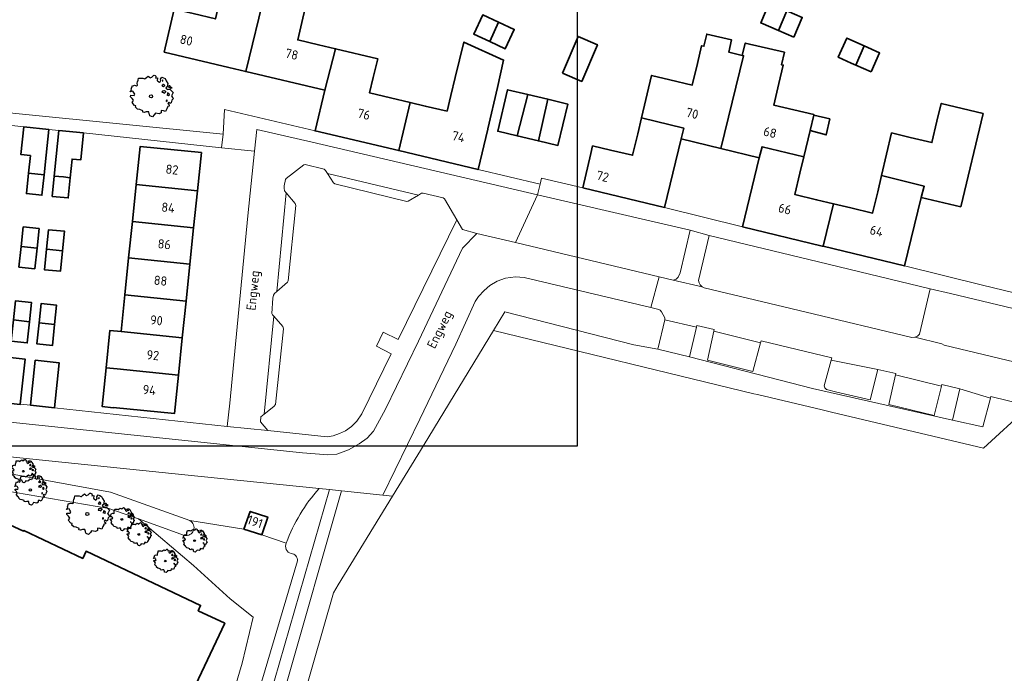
# Model space of a CAD drawing. Header units: metres. Extents: x 152391 to 157968, y 462336 to 467280.
# Tile 478 of 656: x 154273 to 154416, y 466255 to 466350. Entities that reach past the tile are written whole.
import ezdxf
from ezdxf.enums import TextEntityAlignment as Align

# ---------------------------------------------------------------- set-up
doc = ezdxf.new("R2010")
doc.units = ezdxf.units.M
doc.header["$LTSCALE"] = 0.75
doc.layers.get('0').update_dxf_attribs({"lineweight": 25})
doc.layers.get('defpoints').update_dxf_attribs({"lineweight": 25})
for name, color, linetype, lineweight in [('B-GV-GR-BOOM-S', 252, 'Continuous', 25), ('B-WE-GR-BEPLANTING_CULTUUR_BODEMBEDEKKER-GV', 251, 'Continuous', 18), ('B-WE-GR-BEPLANTING_CULTUUR_BOSPLANTSOEN-GV', 251, 'Continuous', 18), ('B-WE-GR-BEPLANTING_CULTUUR_HEESTERS-GV', 251, 'Continuous', 18), ('B-WE-OG-BEBOUWING-GV', 6, 'Continuous', 35), ('B-WE-OG-BEBOUWING-T18', 1, 'Continuous', 18), ('B-WE-OG-TERREIN_CULTUURSCHEIDING-GV', 251, 'Continuous', 18), ('B-WE-OG-TOPOGRAFIE-T18', 1, 'Continuous', 18), ('B-WE-OG-WATER_GREPPEL-GV', 251, 'Continuous', 18), ('B-WE-VH-VERHARDING_BETONSTRAATSTEEN-GV', 251, 'Continuous', 18), ('B-WE-VH-VERHARDING_TEGEL-GV', 251, 'Continuous', 18)]:
    doc.layers.add(name, color=color, linetype=linetype, lineweight=lineweight)
doc.styles.add('NLCS-ISO-M750-T18', font='NLCS-ISO.ttf', dxfattribs={"height": 1.35})

# ---------------------------------------------------------------- blocks, each defined once
blk = doc.blocks.new('SGR-BOOM_21_30')
at = {"linetype": 'Continuous'}
for p, q in [((-1.05, 1.33), (-1.02, 1.5)), ((-1.02, 1.5), (-0.67, 1.5)), ((-0.67, 1.5), (-0.52, 1.43)), ((-0.52, 1.43), (-0.47, 1.45)), ((-0.47, 1.45), (-0.37, 1.55)), ((-0.37, 1.55), (-0.23, 1.65)), ((-0.23, 1.65), (-0.13, 1.58)), ((-0.13, 1.58), (-0.06, 1.52)), ((-0.06, 1.52), (0.07, 1.58)), ((0.07, 1.58), (0.2, 1.71)), ((0.2, 1.71), (0.26, 1.73)), ((0.26, 1.73), (0.33, 1.7)), ((0.33, 1.7), (0.39, 1.65)), ((0.4, 1.53), (0.38, 1.5)), ((0.38, 1.5), (0.53, 1.52)), ((0.39, 1.65), (0.4, 1.53)), ((0.54, 1.48), (0.51, 1.29)), ((0.53, 1.52), (0.54, 1.48)), ((0.79, 1.4), (0.89, 1.56)), ((0.89, 1.56), (1.02, 1.53)), ((1.02, 1.53), (1.16, 1.45)), ((1.16, 1.45), (1.25, 1.27)), ((-1.7, 0.37), (-1.66, 0.48)), ((-1.49, 0.41), (-1.7, 0.37)), ((-1.68, -0.03), (-1.67, 0.09)), ((-1.67, 0.09), (-1.39, 0.07)), ((-1.66, 0.48), (-1.6, 0.53)), ((-1.63, 0.58), (-1.53, 0.87)), ((-1.6, 0.53), (-1.63, 0.58)), ((-1.53, 0.87), (-1.46, 0.86)), ((-1.42, 0.33), (-1.49, 0.41)), ((-1.46, 0.86), (-1.34, 0.91)), ((-1.33, 0.18), (-1.42, 0.33)), ((-1.39, 0.07), (-1.33, 0.18)), ((-1.34, 0.91), (-1.18, 0.86)), ((-1.18, 0.86), (-1.12, 0.92)), ((-1.13, 1.09), (-1.11, 1.19)), ((-1.12, 0.92), (-1.13, 1.09)), ((-1.11, 1.19), (-1.05, 1.33)), ((0.51, 1.29), (0.57, 1.24)), ((0.57, 1.24), (0.69, 1.15)), ((0.69, 1.15), (0.75, 1.2)), ((0.75, 1.2), (0.8, 1.29)), ((0.8, 1.29), (0.79, 1.4)), ((0.94, 0.91), (0.89, 0.87)), ((0.89, 0.87), (0.93, 0.83)), ((0.93, 0.41), (0.89, 0.33)), ((0.89, 0.33), (1.03, 0.32)), ((0.97, 1.37), (0.93, 1.33)), ((0.93, 1.33), (0.95, 1.25)), ((0.93, 0.83), (0.98, 0.84)), ((1.05, 0.46), (0.93, 0.41)), ((0.97, 0.97), (0.94, 0.91)), ((0.95, 1.25), (0.96, 1.24)), ((0.96, 1.27), (0.97, 1.37)), ((1.03, 0.97), (0.97, 0.97)), ((0.98, 0.84), (1.03, 0.78)), ((1.08, 0.94), (1.03, 0.97)), ((1.03, 0.78), (1.08, 0.84)), ((1.03, 0.32), (1.11, 0.25)), ((1.11, 0.46), (1.05, 0.46)), ((1.12, 0.87), (1.08, 0.94)), ((1.08, 0.84), (1.12, 0.87)), ((1.22, 0.4), (1.11, 0.46)), ((1.11, 0.25), (1.2, 0.37)), ((1.2, 0.37), (1.24, 0.41)), ((1.32, 0.79), (1.23, 0.69)), ((1.23, 0.69), (1.27, 0.63)), ((1.25, 1.27), (1.38, 1.06)), ((1.27, 0.63), (1.38, 0.56)), ((1.34, 0.18), (1.31, 0.1)), ((1.43, 0.05), (1.31, 0.1)), ((1.38, 1.06), (1.32, 0.79)), ((1.36, 0.3), (1.34, 0.23)), ((1.34, 0.23), (1.34, 0.18)), ((1.43, 0.23), (1.36, 0.3)), ((1.38, 0.56), (1.44, 0.6)), ((1.47, 0.2), (1.43, 0.23)), ((1.43, 0.05), (1.51, 0.14)), ((1.47, 0.86), (1.44, 0.81)), ((1.44, 0.81), (1.46, 0.74)), ((1.44, 0.6), (1.57, 0.56)), ((1.46, 0.74), (1.53, 0.69)), ((1.54, 0.86), (1.47, 0.86)), ((1.51, 0.14), (1.47, 0.2)), ((1.53, 0.73), (1.64, 0.68)), ((1.53, 0.69), (1.54, 0.73)), ((1.62, 0.76), (1.54, 0.86)), ((1.57, 0.56), (1.64, 0.51)), ((1.73, 0.71), (1.62, 0.76)), ((1.64, 0.68), (1.73, 0.71)), ((1.64, 0.51), (1.81, 0.32)), ((1.72, 0.1), (1.67, 0.04)), ((1.67, 0.04), (1.76, -0.09)), ((1.81, 0.32), (1.72, 0.1)), ((-1.54, -0.18), (-1.68, -0.03)), ((-1.55, -0.51), (-1.49, -0.42)), ((-1.35, -0.75), (-1.55, -0.51)), ((-1.44, -0.32), (-1.54, -0.18)), ((-1.49, -0.42), (-1.44, -0.32)), ((-1.25, -0.78), (-1.35, -0.75)), ((-1.27, -0.9), (-1.25, -0.78)), ((-1.11, -1.05), (-1.27, -0.9)), ((-0.91, -1.08), (-1.11, -1.05)), ((-0.67, -1.18), (-0.91, -1.08)), ((-0.68, -1.29), (-0.67, -1.18)), ((-0.55, -1.33), (-0.68, -1.29)), ((-0.4, -1.26), (-0.55, -1.33)), ((-0.19, -1.28), (-0.4, -1.26)), ((-0.16, -1.43), (-0.19, -1.28)), ((-0.13, -1.49), (-0.16, -1.43)), ((0.36, -1.38), (0.25, -1.52)), ((0.68, -1.44), (0.36, -1.38)), ((0.83, -1.36), (0.68, -1.44)), ((0.84, -1.16), (0.83, -1.36)), ((1.03, -1.18), (0.84, -1.16)), ((1.18, -1.24), (1.03, -1.18)), ((1.29, -1.01), (1.18, -1.24)), ((1.29, -0.29), (1.24, -0.36)), ((1.24, -0.36), (1.25, -0.42)), ((1.26, -0.42), (1.33, -0.41)), ((1.33, -0.34), (1.29, -0.29)), ((1.36, -0.88), (1.29, -1.01)), ((1.33, -0.41), (1.33, -0.34)), ((1.37, -0.83), (1.36, -0.88)), ((1.48, -0.8), (1.37, -0.83)), ((1.46, -0.47), (1.39, -0.59)), ((1.39, -0.59), (1.43, -0.64)), ((1.43, -0.64), (1.5, -0.7)), ((1.58, -0.59), (1.46, -0.47)), ((1.5, -0.7), (1.48, -0.8)), ((1.66, -0.52), (1.58, -0.59)), ((1.68, -0.42), (1.66, -0.52)), ((1.72, -0.31), (1.68, -0.42)), ((1.84, -0.18), (1.72, -0.31)), ((1.76, -0.09), (1.84, -0.18)), ((-0.1, -1.61), (-0.13, -1.49)), ((0.11, -1.67), (-0.1, -1.61)), ((0.25, -1.52), (0.11, -1.67))]:
    blk.add_line(p, q, dxfattribs=at)
blk.add_circle((0, 0), 0.126, dxfattribs=at)
blk = doc.blocks.new('SGR-BOOM_31_50')
at = {"linetype": 'Continuous'}
for p, q in [((-1.51, 1.45), (-1.48, 1.58)), ((-1.49, 1.23), (-1.51, 1.45)), ((-1.48, 1.58), (-1.4, 1.78)), ((-1.4, 1.78), (-1.36, 2)), ((-1.36, 2), (-0.89, 2)), ((-0.89, 2), (-0.69, 1.91)), ((-0.69, 1.91), (-0.63, 1.93)), ((-0.63, 1.93), (-0.49, 2.06)), ((-0.49, 2.06), (-0.3, 2.2)), ((-0.3, 2.2), (-0.18, 2.11)), ((-0.18, 2.11), (-0.08, 2.02)), ((-0.08, 2.02), (0.09, 2.11)), ((0.09, 2.11), (0.27, 2.28)), ((0.27, 2.28), (0.35, 2.31)), ((0.35, 2.31), (0.44, 2.26)), ((0.44, 2.26), (0.52, 2.2)), ((0.54, 2.04), (0.51, 2)), ((0.51, 2), (0.71, 2.02)), ((0.52, 2.2), (0.54, 2.04)), ((0.72, 1.98), (0.68, 1.71)), ((0.68, 1.71), (0.75, 1.65)), ((0.71, 2.02), (0.72, 1.98)), ((0.75, 1.65), (0.92, 1.54)), ((0.92, 1.54), (1, 1.6)), ((1, 1.6), (1.06, 1.71)), ((1.05, 1.87), (1.19, 2.09)), ((1.06, 1.71), (1.05, 1.87)), ((1.19, 2.09), (1.36, 2.04)), ((1.3, 1.82), (1.23, 1.78)), ((1.23, 1.78), (1.27, 1.67)), ((1.27, 1.67), (1.28, 1.65)), ((1.28, 1.69), (1.3, 1.82)), ((1.36, 2.04), (1.54, 1.93)), ((1.54, 1.93), (1.67, 1.69)), ((1.67, 1.69), (1.84, 1.41)), ((-2.27, 0.49), (-2.21, 0.64)), ((-1.99, 0.55), (-2.27, 0.49)), ((-2.24, -0.04), (-2.22, 0.11)), ((-2.22, 0.11), (-1.85, 0.09)), ((-2.21, 0.64), (-2.13, 0.71)), ((-2.18, 0.77), (-2.04, 1.17)), ((-2.13, 0.71), (-2.18, 0.77)), ((-2.04, 1.17), (-1.94, 1.14)), ((-1.9, 0.44), (-1.99, 0.55)), ((-1.94, 1.14), (-1.79, 1.21)), ((-1.77, 0.25), (-1.9, 0.44)), ((-1.85, 0.09), (-1.77, 0.25)), ((-1.79, 1.21), (-1.57, 1.14)), ((-1.57, 1.14), (-1.49, 1.23)), ((1.25, 1.21), (1.19, 1.17)), ((1.19, 1.17), (1.23, 1.1)), ((1.23, 0.55), (1.19, 0.44)), ((1.19, 0.44), (1.37, 0.42)), ((1.23, 1.1), (1.31, 1.12)), ((1.4, 0.62), (1.23, 0.55)), ((1.3, 1.3), (1.25, 1.21)), ((1.37, 1.3), (1.3, 1.3)), ((1.31, 1.12), (1.37, 1.03)), ((1.44, 1.25), (1.37, 1.3)), ((1.37, 1.03), (1.44, 1.12)), ((1.37, 0.42), (1.48, 0.33)), ((1.48, 0.62), (1.4, 0.62)), ((1.5, 1.17), (1.44, 1.25)), ((1.44, 1.12), (1.5, 1.17)), ((1.62, 0.53), (1.48, 0.62)), ((1.48, 0.33), (1.61, 0.49)), ((1.61, 0.49), (1.65, 0.55)), ((1.76, 1.06), (1.64, 0.93)), ((1.64, 0.93), (1.7, 0.84)), ((1.7, 0.84), (1.84, 0.75)), ((1.79, 0.25), (1.75, 0.14)), ((1.91, 0.07), (1.75, 0.14)), ((1.84, 1.41), (1.76, 1.06)), ((1.81, 0.4), (1.79, 0.31)), ((1.79, 0.31), (1.79, 0.25)), ((1.9, 0.31), (1.81, 0.4)), ((1.84, 0.75), (1.92, 0.79)), ((1.96, 0.27), (1.9, 0.31)), ((1.91, 0.07), (2.01, 0.18)), ((1.96, 1.14), (1.92, 1.08)), ((1.92, 1.08), (1.95, 0.99)), ((1.92, 0.79), (2.09, 0.75)), ((1.95, 0.99), (2.04, 0.93)), ((2.06, 1.14), (1.96, 1.14)), ((2.01, 0.18), (1.96, 0.27)), ((2.04, 0.97), (2.18, 0.9)), ((2.04, 0.93), (2.06, 0.97)), ((2.16, 1.01), (2.06, 1.14)), ((2.09, 0.75), (2.18, 0.68)), ((2.3, 0.95), (2.16, 1.01)), ((2.18, 0.9), (2.3, 0.95)), ((2.18, 0.68), (2.41, 0.42)), ((2.29, 0.14), (2.23, 0.05)), ((2.23, 0.05), (2.35, -0.13)), ((2.41, 0.42), (2.29, 0.14)), ((-2.05, -0.24), (-2.24, -0.04)), ((-2.07, -0.67), (-1.99, -0.56)), ((-1.8, -1), (-2.07, -0.67)), ((-1.91, -0.43), (-2.05, -0.24)), ((-1.99, -0.56), (-1.91, -0.43)), ((-1.67, -1.05), (-1.8, -1)), ((-1.7, -1.2), (-1.67, -1.05)), ((-1.48, -1.4), (-1.7, -1.2)), ((-1.22, -1.44), (-1.48, -1.4)), ((1.72, -1.35), (1.58, -1.66)), ((1.72, -0.39), (1.65, -0.48)), ((1.65, -0.48), (1.67, -0.56)), ((1.68, -0.56), (1.78, -0.54)), ((1.78, -0.45), (1.72, -0.39)), ((1.81, -1.18), (1.72, -1.35)), ((1.78, -0.54), (1.78, -0.45)), ((1.82, -1.11), (1.81, -1.18)), ((1.98, -1.07), (1.82, -1.11)), ((1.95, -0.63), (1.85, -0.78)), ((1.85, -0.78), (1.9, -0.85)), ((1.9, -0.85), (1.99, -0.94)), ((2.1, -0.78), (1.95, -0.63)), ((1.99, -0.94), (1.98, -1.07)), ((2.21, -0.7), (2.1, -0.78)), ((2.24, -0.56), (2.21, -0.7)), ((2.29, -0.41), (2.24, -0.56)), ((2.46, -0.24), (2.29, -0.41)), ((2.35, -0.13), (2.46, -0.24)), ((-0.89, -1.57), (-1.22, -1.44)), ((-0.91, -1.72), (-0.89, -1.57)), ((-0.73, -1.77), (-0.91, -1.72)), ((-0.53, -1.68), (-0.73, -1.77)), ((-0.25, -1.7), (-0.53, -1.68)), ((-0.21, -1.9), (-0.25, -1.7)), ((-0.18, -1.99), (-0.21, -1.9)), ((-0.13, -2.14), (-0.18, -1.99)), ((0.15, -2.23), (-0.13, -2.14)), ((0.34, -2.03), (0.15, -2.23)), ((0.47, -1.83), (0.34, -2.03)), ((0.91, -1.92), (0.47, -1.83)), ((1.11, -1.81), (0.91, -1.92)), ((1.13, -1.55), (1.11, -1.81)), ((1.37, -1.57), (1.13, -1.55)), ((1.58, -1.66), (1.37, -1.57))]:
    blk.add_line(p, q, dxfattribs=at)
blk.add_circle((0, 0), 0.169, dxfattribs=at)
blk = doc.blocks.new('SGR-BOOM_50_100')
at = {"linetype": 'Continuous'}
for p, q in [((-0.65, 2.75), (-0.4, 2.93)), ((-0.4, 2.93), (-0.24, 2.81)), ((0.12, 2.81), (0.36, 3.04)), ((0.36, 3.04), (0.47, 3.07)), ((0.47, 3.07), (0.59, 3.02)), ((0.59, 3.02), (0.69, 2.93)), ((0.69, 2.93), (0.72, 2.72)), ((-2.9, 1.03), (-2.72, 1.56)), ((-2.72, 1.56), (-2.59, 1.53)), ((-2.59, 1.53), (-2.39, 1.61)), ((-2.39, 1.61), (-2.1, 1.53)), ((-2.1, 1.53), (-1.99, 1.64)), ((-2.01, 1.93), (-1.97, 2.11)), ((-1.99, 1.64), (-2.01, 1.93)), ((-1.97, 2.11), (-1.87, 2.37)), ((-1.87, 2.37), (-1.81, 2.66)), ((-1.81, 2.66), (-1.19, 2.66)), ((-1.19, 2.66), (-0.92, 2.55)), ((-0.92, 2.55), (-0.84, 2.58)), ((-0.84, 2.58), (-0.65, 2.75)), ((-0.24, 2.81), (-0.11, 2.69)), ((-0.11, 2.69), (0.12, 2.81)), ((0.72, 2.72), (0.67, 2.66)), ((0.67, 2.66), (0.94, 2.69)), ((0.96, 2.64), (0.9, 2.29)), ((0.9, 2.29), (1, 2.2)), ((0.94, 2.69), (0.96, 2.64)), ((1, 2.2), (1.23, 2.05)), ((1.23, 2.05), (1.34, 2.14)), ((1.34, 2.14), (1.42, 2.29)), ((1.4, 2.49), (1.58, 2.78)), ((1.42, 2.29), (1.4, 2.49)), ((1.58, 2.78), (1.81, 2.72)), ((1.67, 1.61), (1.58, 1.56)), ((1.58, 1.56), (1.65, 1.47)), ((1.73, 2.43), (1.65, 2.37)), ((1.65, 2.37), (1.69, 2.23)), ((1.65, 1.47), (1.75, 1.5)), ((1.73, 1.73), (1.67, 1.61)), ((1.69, 2.23), (1.71, 2.2)), ((1.71, 2.26), (1.73, 2.43)), ((1.83, 1.73), (1.73, 1.73)), ((1.75, 1.5), (1.83, 1.38)), ((1.81, 2.72), (2.06, 2.58)), ((1.91, 1.67), (1.83, 1.73)), ((1.83, 1.38), (1.91, 1.5)), ((2, 1.56), (1.91, 1.67)), ((1.91, 1.5), (2, 1.56)), ((2.06, 2.58), (2.22, 2.26)), ((2.22, 2.26), (2.45, 1.88)), ((2.45, 1.88), (2.35, 1.41)), ((2.62, 1.53), (2.56, 1.44)), ((2.56, 1.44), (2.6, 1.32)), ((2.74, 1.53), (2.62, 1.53)), ((2.89, 1.35), (2.74, 1.53)), ((-3.03, 0.65), (-2.94, 0.85)), ((-2.65, 0.74), (-3.03, 0.65)), ((-2.99, -0.05), (-2.96, 0.15)), ((-2.96, 0.15), (-2.47, 0.12)), ((-2.94, 0.85), (-2.84, 0.94)), ((-2.84, 0.94), (-2.9, 1.03)), ((-2.53, 0.59), (-2.65, 0.74)), ((-2.37, 0.33), (-2.53, 0.59)), ((-2.47, 0.12), (-2.37, 0.33)), ((1.65, 0.74), (1.58, 0.59)), ((1.58, 0.59), (1.83, 0.56)), ((1.87, 0.82), (1.65, 0.74)), ((1.83, 0.56), (1.98, 0.45)), ((1.98, 0.82), (1.87, 0.82)), ((2.16, 0.71), (1.98, 0.82)), ((1.98, 0.45), (2.14, 0.65)), ((2.14, 0.65), (2.2, 0.74)), ((2.35, 1.41), (2.18, 1.23)), ((2.18, 1.23), (2.27, 1.12)), ((2.27, 1.12), (2.45, 1)), ((2.39, 0.33), (2.33, 0.18)), ((2.55, 0.09), (2.33, 0.18)), ((2.41, 0.53), (2.39, 0.42)), ((2.39, 0.42), (2.39, 0.33)), ((2.53, 0.42), (2.41, 0.53)), ((2.45, 1), (2.56, 1.06)), ((2.62, 0.36), (2.53, 0.42)), ((2.55, 0.09), (2.68, 0.24)), ((2.56, 1.06), (2.78, 1)), ((2.6, 1.32), (2.72, 1.23)), ((2.68, 0.24), (2.62, 0.36)), ((2.72, 1.29), (2.91, 1.2)), ((2.72, 1.23), (2.74, 1.29)), ((2.78, 1), (2.91, 0.91)), ((3.07, 1.26), (2.89, 1.35)), ((2.91, 1.2), (3.07, 1.26)), ((2.91, 0.91), (3.22, 0.56)), ((3.05, 0.18), (2.97, 0.07)), ((2.97, 0.07), (3.13, -0.17)), ((3.22, 0.56), (3.05, 0.18)), ((-2.74, -0.31), (-2.99, -0.05)), ((-2.76, -0.9), (-2.65, -0.75)), ((-2.41, -1.34), (-2.76, -0.9)), ((-2.55, -0.58), (-2.74, -0.31)), ((-2.65, -0.75), (-2.55, -0.58)), ((-2.22, -1.39), (-2.41, -1.34)), ((-2.26, -1.6), (-2.22, -1.39)), ((2.29, -0.52), (2.2, -0.64)), ((2.2, -0.64), (2.22, -0.75)), ((2.25, -0.75), (2.37, -0.72)), ((2.37, -0.61), (2.29, -0.52)), ((2.37, -0.72), (2.37, -0.61)), ((2.64, -1.42), (2.43, -1.48)), ((2.6, -0.84), (2.47, -1.04)), ((2.47, -1.04), (2.53, -1.13)), ((2.53, -1.13), (2.66, -1.25)), ((2.8, -1.04), (2.6, -0.84)), ((2.66, -1.25), (2.64, -1.42)), ((2.95, -0.93), (2.8, -1.04)), ((2.99, -0.75), (2.95, -0.93)), ((3.05, -0.55), (2.99, -0.75)), ((3.28, -0.31), (3.05, -0.55)), ((3.13, -0.17), (3.28, -0.31)), ((-1.97, -1.86), (-2.26, -1.6)), ((-1.62, -1.92), (-1.97, -1.86)), ((-1.19, -2.1), (-1.62, -1.92)), ((-1.21, -2.3), (-1.19, -2.1)), ((-0.98, -2.36), (-1.21, -2.3)), ((-0.71, -2.24), (-0.98, -2.36)), ((-0.34, -2.27), (-0.71, -2.24)), ((-0.28, -2.53), (-0.34, -2.27)), ((-0.24, -2.65), (-0.28, -2.53)), ((-0.17, -2.85), (-0.24, -2.65)), ((0.2, -2.97), (-0.17, -2.85)), ((0.45, -2.71), (0.2, -2.97)), ((0.63, -2.45), (0.45, -2.71)), ((1.21, -2.56), (0.63, -2.45)), ((1.48, -2.42), (1.21, -2.56)), ((1.5, -2.07), (1.48, -2.42)), ((1.83, -2.1), (1.5, -2.07)), ((2.1, -2.21), (1.83, -2.1)), ((2.29, -1.8), (2.1, -2.21)), ((2.41, -1.57), (2.29, -1.8)), ((2.43, -1.48), (2.41, -1.57))]:
    blk.add_line(p, q, dxfattribs=at)
blk.add_circle((0, 0), 0.225, dxfattribs=at)

msp = doc.modelspace()

# ---------------------------------------------------------------- linework, layer by layer
at = {"layer": 'B-WE-GR-BEPLANTING_CULTUUR_BODEMBEDEKKER-GV'}
for points in [[(154345.18, 466317.41), (154366.13, 466312.42), (154368.17, 466311.93), (154368.58, 466312.07), (154368.88, 466312.39), (154369.15, 466313), (154370.62, 466319.21), (154348.4, 466324.4)], [(154373.42, 466318.47), (154371.86, 466311.9), (154371.92, 466311.57), (154372.11, 466311.25), (154372.39, 466310.96), (154372.68, 466310.81), (154387.53, 466307.27), (154402.95, 466303.59), (154403.35, 466303.63), (154403.75, 466303.79), (154404.02, 466304.07), (154405.61, 466310.68), (154389.31, 466314.62)]]:
    msp.add_lwpolyline(points, close=True, dxfattribs=at)
msp.add_lwpolyline([(154307.42, 466226.94), (154312.73, 466245.67), (154318.68, 466266.34), (154319.36, 466267.53), (154327.27, 466280.44), (154325.86, 466280.59), (154319.81, 466281.21), (154311.81, 466253.13), (154311.41, 466251.75), (154304.36, 466227.84)], dxfattribs=at)
at = {"layer": 'B-WE-GR-BEPLANTING_CULTUUR_BOSPLANTSOEN-GV'}
for points in [[(154438.63, 466289.05), (154414.44, 466294.98), (154414.38, 466294.74), (154413.28, 466290.55), (154408.84, 466291.54), (154388.45, 466296.15), (154370.54, 466300.76), (154365.94, 466301.89), (154362.41, 466302.51), (154343.62, 466307.32), (154341.98, 466304.6), (154379.93, 466295.37), (154380.43, 466295.24), (154389.85, 466293.02), (154391.23, 466292.69), (154413.39, 466287.45), (154419.74, 466293.29)], [(154296.95, 466274.72), (154290.24, 466277.11), (154298.29, 466270.32), (154303.62, 466265.47), (154306.97, 466262.8), (154305.34, 466256.09), (154303.69, 466250.5), (154302.24, 466246), (154300.97, 466242.02), (154301.67, 466241.8)], [(154311.79, 466273.6), (154308.21, 466274.8), (154305.62, 466275.65), (154297.73, 466276.87)], [(154301.67, 466241.8), (154303.1, 466241.35), (154304.55, 466240.89), (154304.88, 466242.09), (154307.8, 466252.02), (154313.4, 466271.01)]]:
    msp.add_lwpolyline(points, dxfattribs=at)
for points in [[(154297.73, 466276.87, -0.873722), (154296.95, 466274.72)], [(154312.5, 466272.08, -0.480909), (154311.79, 466273.6)], [(154313.4, 466271.01, 0.416734), (154312.5, 466272.08)]]:
    msp.add_lwpolyline(points, format="xyb", dxfattribs=at)
at = {"layer": 'B-WE-GR-BEPLANTING_CULTUUR_HEESTERS-GV'}
msp.add_lwpolyline([(154390.47, 466295.97), (154390.26, 466296.23), (154390.16, 466296.52), (154391.16, 466300.29), (154391.25, 466300.59), (154386.22, 466301.82), (154380.99, 466303.1), (154380.9, 466302.79), (154379.77, 466298.63), (154373.18, 466300.26), (154374.08, 466304.5), (154374.12, 466304.72), (154371.59, 466305.31), (154371.54, 466305.07), (154370.54, 466300.76), (154388.45, 466296.15), (154408.84, 466291.54), (154409.91, 466296.08), (154407.31, 466296.71), (154407.25, 466296.47), (154406.19, 466292.2), (154399.58, 466293.81), (154400.55, 466298.12), (154400.6, 466298.33), (154397.98, 466298.91), (154396.86, 466294.47), (154391.98, 466295.62)], close=True, dxfattribs=at)
for points in [[(154310.09, 466253.62), (154318.08, 466281.39), (154316.58, 466281.54)], [(154313.4, 466271.01), (154307.8, 466252.02), (154304.88, 466242.09), (154304.55, 466240.89), (154306.27, 466240.35), (154310.09, 466253.62)]]:
    msp.add_lwpolyline(points, dxfattribs=at)
for points in [[(154316.58, 466281.54, 0.098327), (154311.79, 466273.6)], [(154311.79, 466273.6, 0.480909), (154312.5, 466272.08)], [(154312.5, 466272.08, -0.416734), (154313.4, 466271.01)]]:
    msp.add_lwpolyline(points, format="xyb", dxfattribs=at)
at = {"layer": 'B-WE-OG-BEBOUWING-GV'}
for points in [[(154293.98, 466345.18), (154303.43, 466342.94), (154305.87, 466342.36), (154308.77, 466354.19), (154302.77, 466355.61), (154302.17, 466353.08), (154301.45, 466350.04), (154298.23, 466350.8), (154295.47, 466351.46)], [(154305.87, 466342.36), (154317.4, 466339.63), (154318.98, 466345.67), (154316.46, 466346.27), (154313.46, 466346.98), (154314.21, 466350.15), (154314.83, 466352.75), (154308.77, 466354.19)], [(154384.73, 466351.2), (154382.15, 466352.32), (154380.92, 466349.45), (154383.48, 466348.35)], [(154341.44, 466346.73), (154342.7, 466349.56), (154340.41, 466350.61), (154339.11, 466347.81)], [(154385.73, 466347.38), (154386.96, 466350.24), (154384.73, 466351.2), (154383.48, 466348.35)], [(154342.7, 466349.56), (154341.44, 466346.73), (154343.7, 466345.69), (154344.99, 466348.5)], [(154352.02, 466342.11), (154354.83, 466340.91), (154357.11, 466346.27), (154354.3, 466347.47)], [(154375.12, 466331.12), (154378.42, 466344.67), (154378.23, 466344.72), (154376.24, 466345.19), (154376.67, 466346.96), (154373.05, 466347.82), (154372.64, 466346.05), (154372.3, 466346.13), (154371.68, 466343.51), (154370.94, 466340.39), (154367.65, 466341.17), (154365.01, 466341.79), (154363.54, 466335.59), (154369.71, 466334.08), (154369.3, 466332.53)], [(154394.77, 466343.29), (154396, 466346.09), (154393.48, 466347.23), (154392.21, 466344.44), (154394.08, 466343.6)], [(154318.98, 466345.67), (154317.4, 466339.63), (154315.99, 466333.71), (154328.17, 466330.82), (154329.82, 466337.85), (154326.97, 466338.53), (154323.93, 466339.25), (154324.46, 466341.51), (154325.11, 466344.22)], [(154329.82, 466337.85), (154328.17, 466330.82), (154339.74, 466328.07), (154341.14, 466333.97), (154341.14, 466334), (154342.57, 466340.05), (154343.45, 466344.03), (154337.67, 466346.65), (154336.37, 466341.51), (154335.75, 466338.86), (154335.21, 466336.58), (154332.03, 466337.33)], [(154378.42, 466344.67), (154375.12, 466331.12), (154380.67, 466329.78), (154381.1, 466331.39), (154387.18, 466329.91), (154388.1, 466333.75), (154388.63, 466336), (154388.65, 466336.07), (154382.81, 466337.46), (154383.56, 466340.63), (154384.2, 466343.3), (154383.93, 466343.36), (154384.36, 466345.16), (154378.66, 466346.51), (154378.23, 466344.72)], [(154396.98, 466342.3), (154398.23, 466345.08), (154396, 466346.09), (154394.77, 466343.29)], [(154345.44, 466332.98), (154346.97, 466339), (154344.03, 466339.7), (154342.59, 466333.66)], [(154346.97, 466339), (154345.44, 466332.98), (154348.53, 466332.25), (154349.9, 466338.31)], [(154348.53, 466332.25), (154351.36, 466331.58), (154352.79, 466337.62), (154349.9, 466338.31)], [(154410.08, 466322.61), (154413.3, 466336.23), (154407.2, 466337.71), (154406.58, 466335.1), (154405.85, 466332), (154402.67, 466332.76), (154399.98, 466333.4), (154398.51, 466327.18), (154404.73, 466325.63), (154404.28, 466324.01)], [(154354.97, 466325.41), (154366.89, 466322.54), (154369.3, 466332.53), (154369.71, 466334.08), (154363.54, 466335.59), (154362.99, 466333.28), (154362.24, 466330.14), (154359.02, 466330.9), (154356.42, 466331.52), (154356.16, 466330.43)], [(154388.63, 466336), (154388.1, 466333.75), (154390.45, 466333.12), (154390.96, 466335.45)], [(154274.23, 466327.53), (154276.49, 466327.29), (154276.79, 466330.17), (154277.17, 466333.92), (154273.53, 466334.29), (154273.12, 466330.26), (154274.5, 466330.11)], [(154282.24, 466333.41), (154278.65, 466333.74), (154278.27, 466329.99), (154277.99, 466327.12), (154279.35, 466326.98), (154280.32, 466326.88), (154280.59, 466329.59), (154281.84, 466329.47)], [(154289.92, 466325.89), (154298.84, 466324.97), (154299.42, 466330.53), (154290.5, 466331.45)], [(154378.24, 466319.71), (154389.86, 466316.91), (154390.02, 466316.87), (154391.5, 466323.08), (154389.06, 466323.66), (154385.88, 466324.41), (154386.62, 466327.53), (154387.18, 466329.91), (154381.1, 466331.39), (154380.67, 466329.78)], [(154276.49, 466327.29), (154274.23, 466327.53), (154273.93, 466324.56), (154276.19, 466324.33)], [(154280.32, 466326.88), (154279.35, 466326.98), (154277.99, 466327.12), (154277.69, 466324.16), (154280.03, 466323.94)], [(154404.28, 466324.01), (154404.73, 466325.63), (154398.51, 466327.18), (154397.95, 466324.84), (154397.21, 466321.72), (154394.04, 466322.47), (154391.5, 466323.08), (154390.02, 466316.87), (154401.86, 466314.01)], [(154298.84, 466324.97), (154289.92, 466325.89), (154289.37, 466320.51), (154298.29, 466319.59)], [(154298.29, 466319.59), (154289.37, 466320.51), (154288.82, 466315.21), (154297.74, 466314.28)], [(154275.77, 466319.47), (154273.46, 466319.71), (154273.15, 466316.85), (154275.47, 466316.61)], [(154276.86, 466316.47), (154279.19, 466316.22), (154279.48, 466319.06), (154277.15, 466319.29)], [(154275.16, 466313.58), (154275.47, 466316.61), (154273.15, 466316.85), (154272.83, 466313.85)], [(154279.19, 466316.22), (154276.86, 466316.47), (154276.55, 466313.46), (154278.89, 466313.24)], [(154288.27, 466309.81), (154297.18, 466308.88), (154297.74, 466314.28), (154288.82, 466315.21)], [(154288.27, 466309.81), (154287.72, 466304.47), (154296.63, 466303.55), (154297.18, 466308.88)], [(154272.03, 466306.13), (154274.36, 466305.88), (154274.65, 466308.68), (154272.32, 466308.9)], [(154275.78, 466305.73), (154278.04, 466305.49), (154278.32, 466308.28), (154276.06, 466308.51)], [(154274.36, 466305.88), (154272.03, 466306.13), (154271.71, 466303.05), (154274.05, 466302.79)], [(154278.04, 466305.49), (154275.78, 466305.73), (154275.46, 466302.64), (154277.74, 466302.43)], [(154296.63, 466303.55), (154287.72, 466304.47), (154286.08, 466304.6), (154285.54, 466299.13), (154287.15, 466298.99), (154296.07, 466298.06)], [(154269.54, 466294.26), (154269.54, 466294.2), (154273.02, 466293.82), (154273.02, 466293.85), (154273.73, 466300.42), (154270.25, 466300.79)], [(154278, 466293.32), (154278.71, 466299.87), (154275.22, 466300.27), (154274.53, 466293.7)], [(154296.07, 466298.06), (154287.15, 466298.99), (154285.54, 466299.13), (154284.97, 466293.49), (154286.57, 466293.32), (154286.57, 466293.39), (154295.49, 466292.47)], [(154308.21, 466274.8), (154309.08, 466277.39), (154306.53, 466278.21), (154305.62, 466275.65)]]:
    msp.add_lwpolyline(points, close=True, dxfattribs=at)
msp.add_lwpolyline([(154298.17, 466252.07), (154302.82, 466261.91), (154298.95, 466263.74), (154299.31, 466264.5), (154282.63, 466272.41), (154282.14, 466271.37), (154273.55, 466275.44), (154273.52, 466275.35), (154265.48, 466279.04)], dxfattribs=at)
at = {"layer": 'B-WE-OG-TERREIN_CULTUURSCHEIDING-GV'}
for points in [[(154309.96, 466306.68), (154311.28, 466305.17), (154311.38, 466304.86), (154310.21, 466293.79), (154309.99, 466293.53), (154308.58, 466292.42), (154308.06, 466292.02), (154308.02, 466291.28), (154309.1, 466290), (154317.75, 466289.1), (154318.6, 466289.24), (154319.56, 466289.56), (154320.4, 466289.98), (154321.29, 466290.62), (154322.08, 466291.36), (154322.8, 466292.43), (154327.09, 466301.21), (154324.93, 466302.33), (154325.92, 466304.36), (154328.1, 466303.28), (154336.62, 466320.73), (154334.84, 466323.8), (154334.65, 466323.94), (154331.71, 466324.63), (154331.51, 466324.61), (154331.07, 466324.35), (154329.54, 466323.45), (154329.33, 466323.43), (154318.84, 466325.98), (154318.67, 466326.12), (154317.79, 466327.51), (154317.52, 466327.94), (154317.33, 466328.1), (154314.56, 466328.78), (154314.35, 466328.73), (154311.76, 466326.78), (154311.65, 466326.63), (154311.46, 466325.69), (154311.47, 466325.36), (154311.54, 466324.98), (154311.79, 466324.69), (154313.07, 466323.11), (154313.18, 466322.83), (154312.06, 466311.85), (154311.96, 466311.64), (154310.42, 466310.3), (154310.08, 466310), (154309.92, 466309.73), (154309.85, 466309.32), (154309.67, 466307.09), (154309.79, 466306.88)], [(154327.27, 466280.44), (154331.89, 466287.98), (154341.98, 466304.6), (154343.62, 466307.32), (154362.41, 466302.51), (154365.94, 466301.89), (154366.95, 466306.17), (154366.96, 466306.46), (154366.45, 466307.3), (154366.24, 466307.56), (154366.05, 466307.68), (154364.91, 466307.95), (154346.46, 466312.34), (154345.17, 466312.42), (154343.72, 466312.23), (154342.53, 466311.79), (154341.44, 466311.16), (154340.61, 466310.42), (154339.77, 466309.56), (154339.29, 466308.83), (154336.47, 466302.62), (154331.24, 466291.66), (154325.86, 466280.59)], [(154302.82, 466261.91), (154298.17, 466252.07), (154299.46, 466251.63), (154299.55, 466251.92), (154303.69, 466250.5), (154305.34, 466256.09), (154306.97, 466262.8), (154303.62, 466265.47), (154298.29, 466270.32), (154290.24, 466277.11), (154285.93, 466278.65), (154270.62, 466281.25), (154266.97, 466281.69), (154254.21, 466282.9), (154253.49, 466281.34), (154264.24, 466276.34), (154265.48, 466279.04), (154273.52, 466275.35), (154273.55, 466275.44), (154282.14, 466271.37), (154282.63, 466272.41), (154299.31, 466264.5), (154298.95, 466263.74)]]:
    msp.add_lwpolyline(points, close=True, dxfattribs=at)
for points in [[(154316.58, 466281.54), (154296.99, 466283.56), (154245.59, 466288.85), (154241.28, 466289.29), (154229.24, 466290.55), (154212.29, 466292.41), (154204.58, 466293.29), (154202.19, 466293.43), (154200.73, 466293.2), (154199.31, 466292.76), (154198.2, 466291.99), (154197.23, 466291.05), (154196.85, 466290.51), (154200.47, 466290.65)], [(154200.47, 466290.65), (154205.77, 466290.85), (154217.59, 466290.02), (154219.13, 466289.86), (154224.07, 466289.34), (154248.07, 466286.56), (154252.77, 466285.73), (154271.05, 466283.8), (154286.19, 466281.03), (154297.73, 466276.87), (154305.62, 466275.65), (154306.53, 466278.21), (154309.08, 466277.39), (154308.21, 466274.8), (154311.79, 466273.6)]]:
    msp.add_lwpolyline(points, dxfattribs=at)
msp.add_lwpolyline([(154311.79, 466273.6, -0.098327), (154316.58, 466281.54)], format="xyb", dxfattribs=at)
at = {"layer": 'B-WE-OG-WATER_GREPPEL-GV'}
for points in [[(154297.73, 466276.87), (154286.19, 466281.03), (154271.05, 466283.8), (154252.77, 466285.73), (154248.07, 466286.56), (154224.07, 466289.34), (154219.13, 466289.86)], [(154218.8, 466286.66), (154229.56, 466285.41), (154238.51, 466284.53), (154247.77, 466283.56), (154252.3, 466283.08), (154254.21, 466282.9), (154266.97, 466281.69), (154270.62, 466281.25), (154285.93, 466278.65), (154290.24, 466277.11), (154296.95, 466274.72)]]:
    msp.add_lwpolyline(points, dxfattribs=at)
msp.add_lwpolyline([(154296.95, 466274.72, 0.873722), (154297.73, 466276.87)], format="xyb", dxfattribs=at)
at = {"layer": 'B-WE-VH-VERHARDING_BETONSTRAATSTEEN-GV'}
for points in [[(154303.18, 466290.58), (154309.1, 466290), (154308.02, 466291.28), (154308.06, 466292.02), (154308.58, 466292.42), (154309.96, 466306.68), (154309.79, 466306.88), (154309.67, 466307.09), (154309.85, 466309.32), (154309.92, 466309.73), (154310.08, 466310), (154310.42, 466310.3), (154311.79, 466324.69), (154311.54, 466324.98), (154311.47, 466325.36), (154311.46, 466325.69), (154311.65, 466326.63), (154311.76, 466326.78), (154314.35, 466328.73), (154314.56, 466328.78), (154317.33, 466328.1), (154317.52, 466327.94), (154317.79, 466327.51), (154331.07, 466324.35), (154331.51, 466324.61), (154331.71, 466324.63), (154334.65, 466323.94), (154334.84, 466323.8), (154336.62, 466320.73), (154337.48, 466319.32), (154339.57, 466318.72), (154345.18, 466317.41), (154348.4, 466324.4), (154315.58, 466332.05), (154307.51, 466333.93), (154307.17, 466330.74), (154306.18, 466321.31), (154303.58, 466294.02)], [(154331.07, 466324.35), (154317.79, 466327.51), (154318.67, 466326.12), (154318.84, 466325.98), (154329.33, 466323.43), (154329.54, 466323.45)], [(154310.42, 466310.3), (154311.96, 466311.64), (154312.06, 466311.85), (154313.18, 466322.83), (154313.07, 466323.11), (154311.79, 466324.69)], [(154308.58, 466292.42), (154309.99, 466293.53), (154310.21, 466293.79), (154311.38, 466304.86), (154311.28, 466305.17), (154309.96, 466306.68)], [(154371.54, 466305.07), (154366.95, 466306.17), (154365.94, 466301.89), (154370.54, 466300.76)], [(154374.08, 466304.5), (154373.18, 466300.26), (154379.77, 466298.63), (154380.9, 466302.79)], [(154391.16, 466300.29), (154390.16, 466296.52), (154390.26, 466296.23), (154390.47, 466295.97), (154391.98, 466295.62), (154396.86, 466294.47), (154397.98, 466298.91)]]:
    msp.add_lwpolyline(points, close=True, dxfattribs=at)
for points in [[(154245.59, 466288.85), (154296.99, 466283.56), (154316.58, 466281.54), (154318.08, 466281.39), (154319.81, 466281.21), (154325.86, 466280.59), (154331.24, 466291.66), (154336.47, 466302.62), (154339.29, 466308.83), (154339.77, 466309.56), (154340.61, 466310.42), (154341.44, 466311.16), (154342.53, 466311.79), (154343.72, 466312.23), (154345.17, 466312.42), (154346.46, 466312.34), (154364.91, 466307.95), (154366.13, 466312.42), (154345.18, 466317.41), (154339.57, 466318.72), (154337.46, 466316.62), (154331.04, 466303.05), (154326.24, 466293.12), (154325.39, 466291.5), (154324.47, 466289.93), (154323.56, 466288.9), (154322.42, 466288.05), (154320.87, 466287.2), (154319.13, 466286.58), (154317.82, 466286.45), (154314.14, 466286.75), (154297.5, 466288.5), (154246.05, 466293.9)], [(154438.46, 466295.09), (154407.66, 466302.47), (154407.32, 466302.64), (154403.35, 466303.63), (154402.95, 466303.59), (154387.53, 466307.27), (154372.68, 466310.81), (154372.39, 466310.96), (154368.17, 466311.93), (154366.13, 466312.42), (154364.91, 466307.95), (154366.05, 466307.68), (154366.24, 466307.56), (154366.45, 466307.3), (154366.96, 466306.46), (154366.95, 466306.17), (154371.54, 466305.07), (154371.59, 466305.31), (154374.12, 466304.72), (154374.08, 466304.5), (154380.9, 466302.79), (154380.99, 466303.1), (154386.22, 466301.82), (154391.25, 466300.59), (154391.16, 466300.29), (154397.98, 466298.91), (154400.6, 466298.33), (154400.55, 466298.12), (154407.25, 466296.47), (154407.31, 466296.71), (154409.91, 466296.08), (154414.38, 466294.74), (154414.44, 466294.98), (154438.63, 466289.05)], [(154319.81, 466281.21), (154318.08, 466281.39), (154310.09, 466253.62), (154306.27, 466240.35), (154302.87, 466228.81)], [(154304.36, 466227.84), (154311.41, 466251.75), (154311.81, 466253.13), (154319.81, 466281.21)]]:
    msp.add_lwpolyline(points, dxfattribs=at)
at = {"layer": 'B-WE-VH-VERHARDING_TEGEL-GV'}
for points in [[(154250.35, 466336.89), (154252.32, 466336.69), (154273.53, 466334.29), (154277.17, 466333.92), (154278.65, 466333.74), (154282.24, 466333.41), (154302.37, 466331.25), (154302.58, 466333.21), (154272.89, 466336.2), (154250.52, 466338.52)], [(154302.58, 466333.21), (154302.37, 466331.25), (154307.17, 466330.74), (154307.51, 466333.93), (154315.58, 466332.05), (154348.4, 466324.4), (154348.76, 466325.93), (154339.74, 466328.07), (154328.17, 466330.82), (154315.99, 466333.71), (154302.79, 466336.84)], [(154370.62, 466319.21), (154369.15, 466313), (154368.88, 466312.39), (154368.58, 466312.07), (154368.17, 466311.93), (154372.39, 466310.96), (154372.11, 466311.25), (154371.92, 466311.57), (154371.86, 466311.9), (154373.42, 466318.47)]]:
    msp.add_lwpolyline(points, close=True, dxfattribs=at)
for points in [[(154425.27, 466308.31), (154413.21, 466311.22), (154413.22, 466311.23), (154401.86, 466314.01), (154390.02, 466316.87), (154389.86, 466316.91), (154378.24, 466319.71), (154366.89, 466322.54), (154354.97, 466325.41), (154348.97, 466326.82), (154348.76, 466325.93), (154348.4, 466324.4), (154370.62, 466319.21), (154373.42, 466318.47), (154389.31, 466314.62), (154405.61, 466310.68), (154408.58, 466310.01), (154440.8, 466302.24)], [(154246.05, 466293.9), (154297.5, 466288.5), (154314.14, 466286.75), (154317.82, 466286.45), (154319.13, 466286.58), (154320.87, 466287.2), (154322.42, 466288.05), (154323.56, 466288.9), (154324.47, 466289.93), (154325.39, 466291.5), (154326.24, 466293.12), (154331.04, 466303.05), (154337.46, 466316.62), (154339.57, 466318.72), (154337.48, 466319.32), (154336.62, 466320.73), (154328.1, 466303.28), (154325.92, 466304.36), (154324.93, 466302.33), (154327.09, 466301.21), (154322.8, 466292.43), (154322.08, 466291.36), (154321.29, 466290.62), (154320.4, 466289.98), (154319.56, 466289.56), (154318.6, 466289.24), (154317.75, 466289.1), (154309.1, 466290), (154303.18, 466290.58), (154297.77, 466291.17), (154278, 466293.32), (154274.53, 466293.7), (154273.02, 466293.85), (154273.02, 466293.82), (154269.54, 466294.2)]]:
    msp.add_lwpolyline(points, dxfattribs=at)
at = {"layer": 'defpoints', "flags": 128}
msp.add_lwpolyline([(154354.23, 466622.68), (153766.23, 466622.68), (153766.23, 465969.43), (153876.91, 465969.43), (153876.91, 465974.64), (154204.23, 465974.64), (154204.23, 466273.18), (154210.34, 466273.18), (154210.34, 466287.79), (154354.23, 466287.79)], close=True, dxfattribs=at)

# ---------------------------------------------------------------- block references
at = {"layer": 'B-GV-GR-BOOM-S', "transparency": 33554559}
for name, p in [('SGR-BOOM_50_100', (154292.08, 466338.74)), ('SGR-BOOM_21_30', (154273.47, 466284.07)), ('SGR-BOOM_31_50', (154274.51, 466281.36)), ('SGR-BOOM_50_100', (154282.79, 466277.83)), ('SGR-BOOM_21_30', (154287.83, 466277.05)), ('SGR-BOOM_21_30', (154290.29, 466274.86)), ('SGR-BOOM_21_30', (154298.42, 466273.95)), ('SGR-BOOM_21_30', (154294.16, 466270.98))]:
    msp.add_blockref(name, p, dxfattribs=at)

# ---------------------------------------------------------------- texts
at = {"layer": 'B-WE-OG-BEBOUWING-T18', "style": 'NLCS-ISO-M750-T18'}
for s, rotation, p in [('80', 346.6, (154297.23, 466346.93)), ('78', 346.6, (154312.58, 466344.88)), ('76', 346.6, (154323.09, 466336.13)), ('70', 346.5, (154370.93, 466336.25)), ('68', 346.6, (154382.27, 466333.48)), ('74', 346.6, (154336.87, 466332.86)), ('82', 354.1, (154295.14, 466328.07)), ('72', 346.6, (154357.88, 466327.07)), ('84', 354.1, (154294.57, 466322.52)), ('66', 346.5, (154384.43, 466322.33)), ('64', 346.5, (154397.78, 466319.11)), ('86', 354.1, (154294.02, 466317.18)), ('88', 354.1, (154293.47, 466311.86)), ('90', 354.1, (154292.87, 466306.08)), ('92', 354.1, (154292.35, 466301)), ('94', 354.1, (154291.83, 466295.92)), ('191', 340.6, (154307.24, 466276.72))]:
    msp.add_text(s, height=1.35, rotation=rotation, dxfattribs=at).set_placement(p, align=Align.MIDDLE)
at = {"layer": 'B-WE-OG-TOPOGRAFIE-T18', "style": 'NLCS-ISO-M750-T18'}
for rotation, p in [(84.3, (154307.12, 466310.42)), (64, (154334.29, 466304.66))]:
    msp.add_text('Engweg', height=1.35, rotation=rotation, dxfattribs=at).set_placement(p, align=Align.MIDDLE)

doc.saveas('drawing.dxf')
